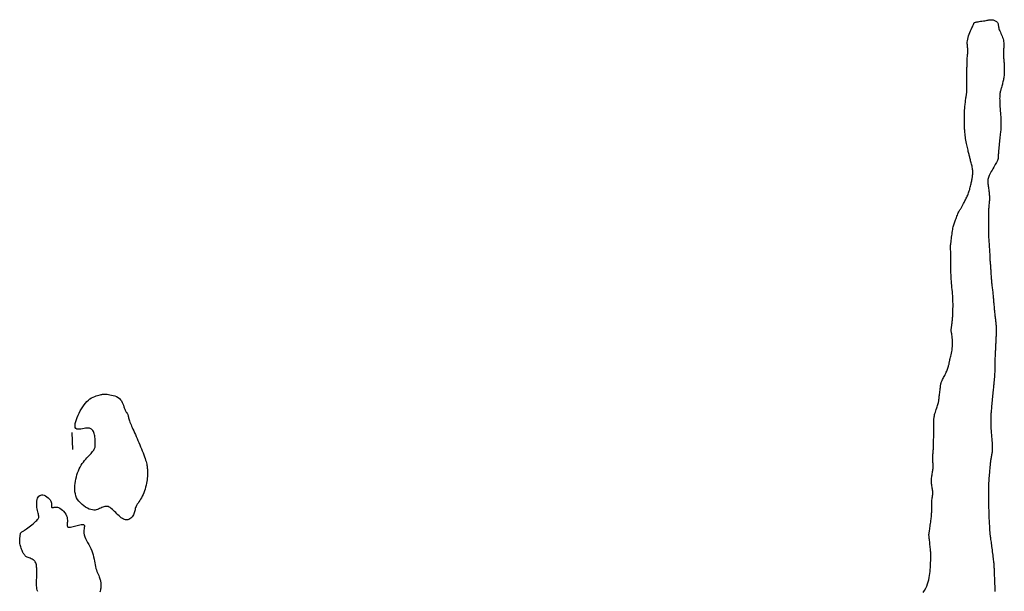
# Model space of a CAD drawing. Header units: millimetres. Extents: x 32690613 to 32693367, y 5343692 to 5344708.
# Tile 365 of 656: x 32692809 to 32692867, y 5343980 to 5344013. Entities that reach past the tile are written whole.
import ezdxf

# ---------------------------------------------------------------- set-up
doc = ezdxf.new("R2010")
doc.units = ezdxf.units.MM
doc.header["$LTSCALE"] = 20
doc.layers.add('02-DGM_HL_493.00', color=102, linetype='Continuous')

msp = doc.modelspace()

# ---------------------------------------------------------------- linework, layer by layer
at = {"layer": '02-DGM_HL_493.00', "elevation": 493, "flags": 128}
for points in [[(32692861.87, 5343979.613), (32692861.945, 5343979.737), (32692862.014, 5343979.863), (32692862.076, 5343979.99), (32692862.126, 5343980.117), (32692862.168, 5343980.243), (32692862.201, 5343980.368), (32692862.226, 5343980.492), (32692862.246, 5343980.614), (32692862.261, 5343980.734), (32692862.272, 5343980.851), (32692862.281, 5343980.965), (32692862.289, 5343981.077), (32692862.295, 5343981.184), (32692862.3, 5343981.286), (32692862.305, 5343981.383), (32692862.308, 5343981.474), (32692862.311, 5343981.558), (32692862.313, 5343981.633), (32692862.314, 5343981.701), (32692862.315, 5343981.759), (32692862.316, 5343981.81), (32692862.315, 5343981.857), (32692862.314, 5343981.902), (32692862.312, 5343981.947), (32692862.308, 5343981.995), (32692862.304, 5343982.049), (32692862.298, 5343982.11), (32692862.292, 5343982.18), (32692862.284, 5343982.259), (32692862.276, 5343982.342), (32692862.267, 5343982.427), (32692862.258, 5343982.511), (32692862.249, 5343982.593), (32692862.241, 5343982.669), (32692862.233, 5343982.736), (32692862.226, 5343982.793), (32692862.221, 5343982.841), (32692862.216, 5343982.879), (32692862.212, 5343982.912), (32692862.21, 5343982.938), (32692862.208, 5343982.961), (32692862.206, 5343982.981), (32692862.206, 5343982.999), (32692862.206, 5343983.018), (32692862.208, 5343983.039), (32692862.21, 5343983.062), (32692862.213, 5343983.089), (32692862.217, 5343983.122), (32692862.223, 5343983.162), (32692862.23, 5343983.21), (32692862.238, 5343983.268), (32692862.248, 5343983.336), (32692862.259, 5343983.413), (32692862.272, 5343983.495), (32692862.284, 5343983.582), (32692862.297, 5343983.67), (32692862.309, 5343983.758), (32692862.32, 5343983.842), (32692862.331, 5343983.921), (32692862.34, 5343983.994), (32692862.347, 5343984.059), (32692862.354, 5343984.121), (32692862.359, 5343984.179), (32692862.363, 5343984.235), (32692862.365, 5343984.291), (32692862.367, 5343984.349), (32692862.368, 5343984.41), (32692862.368, 5343984.474), (32692862.367, 5343984.542), (32692862.367, 5343984.613), (32692862.367, 5343984.687), (32692862.367, 5343984.761), (32692862.369, 5343984.835), (32692862.372, 5343984.909), (32692862.377, 5343984.982), (32692862.384, 5343985.052), (32692862.393, 5343985.121), (32692862.402, 5343985.188), (32692862.411, 5343985.254), (32692862.42, 5343985.319), (32692862.426, 5343985.382), (32692862.43, 5343985.445), (32692862.431, 5343985.508), (32692862.428, 5343985.571), (32692862.421, 5343985.633), (32692862.412, 5343985.695), (32692862.402, 5343985.758), (32692862.391, 5343985.822), (32692862.38, 5343985.885), (32692862.37, 5343985.95), (32692862.363, 5343986.015), (32692862.358, 5343986.081), (32692862.357, 5343986.148), (32692862.357, 5343986.215), (32692862.36, 5343986.283), (32692862.365, 5343986.349), (32692862.372, 5343986.415), (32692862.38, 5343986.481), (32692862.389, 5343986.544), (32692862.399, 5343986.606), (32692862.41, 5343986.667), (32692862.421, 5343986.727), (32692862.431, 5343986.786), (32692862.44, 5343986.844), (32692862.447, 5343986.902), (32692862.452, 5343986.961), (32692862.455, 5343987.019), (32692862.455, 5343987.079), (32692862.452, 5343987.139), (32692862.447, 5343987.2), (32692862.442, 5343987.261), (32692862.437, 5343987.323), (32692862.432, 5343987.385), (32692862.428, 5343987.447), (32692862.426, 5343987.509), (32692862.426, 5343987.572), (32692862.429, 5343987.634), (32692862.434, 5343987.696), (32692862.439, 5343987.758), (32692862.445, 5343987.819), (32692862.451, 5343987.879), (32692862.457, 5343987.937), (32692862.462, 5343987.995), (32692862.465, 5343988.05), (32692862.467, 5343988.105), (32692862.468, 5343988.159), (32692862.469, 5343988.214), (32692862.47, 5343988.269), (32692862.47, 5343988.326), (32692862.471, 5343988.384), (32692862.472, 5343988.445), (32692862.474, 5343988.509), (32692862.477, 5343988.576), (32692862.48, 5343988.646), (32692862.483, 5343988.718), (32692862.487, 5343988.792), (32692862.49, 5343988.868), (32692862.492, 5343988.946), (32692862.494, 5343989.024), (32692862.494, 5343989.104), (32692862.494, 5343989.184), (32692862.493, 5343989.263), (32692862.492, 5343989.341), (32692862.49, 5343989.417), (32692862.489, 5343989.49), (32692862.488, 5343989.56), (32692862.487, 5343989.625), (32692862.487, 5343989.685), (32692862.488, 5343989.741), (32692862.491, 5343989.795), (32692862.496, 5343989.849), (32692862.503, 5343989.903), (32692862.512, 5343989.96), (32692862.525, 5343990.02), (32692862.541, 5343990.085), (32692862.561, 5343990.157), (32692862.584, 5343990.233), (32692862.609, 5343990.312), (32692862.635, 5343990.392), (32692862.661, 5343990.472), (32692862.686, 5343990.548), (32692862.709, 5343990.62), (32692862.729, 5343990.685), (32692862.746, 5343990.742), (32692862.759, 5343990.791), (32692862.77, 5343990.833), (32692862.777, 5343990.869), (32692862.783, 5343990.899), (32692862.787, 5343990.924), (32692862.79, 5343990.944), (32692862.792, 5343990.962), (32692862.794, 5343990.976), (32692862.795, 5343990.99), (32692862.797, 5343991.005), (32692862.799, 5343991.022), (32692862.801, 5343991.045), (32692862.805, 5343991.074), (32692862.809, 5343991.112), (32692862.814, 5343991.161), (32692862.821, 5343991.221), (32692862.829, 5343991.291), (32692862.838, 5343991.368), (32692862.847, 5343991.448), (32692862.857, 5343991.53), (32692862.867, 5343991.61), (32692862.877, 5343991.685), (32692862.886, 5343991.753), (32692862.894, 5343991.811), (32692862.902, 5343991.86), (32692862.911, 5343991.904), (32692862.921, 5343991.943), (32692862.933, 5343991.98), (32692862.946, 5343992.017), (32692862.963, 5343992.056), (32692862.984, 5343992.1), (32692863.008, 5343992.149), (32692863.036, 5343992.203), (32692863.067, 5343992.261), (32692863.099, 5343992.323), (32692863.131, 5343992.387), (32692863.164, 5343992.452), (32692863.196, 5343992.517), (32692863.226, 5343992.582), (32692863.253, 5343992.644), (32692863.277, 5343992.705), (32692863.3, 5343992.764), (32692863.319, 5343992.82), (32692863.337, 5343992.874), (32692863.352, 5343992.925), (32692863.365, 5343992.973), (32692863.377, 5343993.018), (32692863.386, 5343993.061), (32692863.395, 5343993.102), (32692863.403, 5343993.142), (32692863.411, 5343993.184), (32692863.419, 5343993.227), (32692863.429, 5343993.275), (32692863.44, 5343993.328), (32692863.454, 5343993.387), (32692863.471, 5343993.454), (32692863.49, 5343993.529), (32692863.51, 5343993.609), (32692863.529, 5343993.696), (32692863.548, 5343993.788), (32692863.564, 5343993.885), (32692863.578, 5343993.985), (32692863.587, 5343994.089), (32692863.591, 5343994.194), (32692863.591, 5343994.301), (32692863.587, 5343994.406), (32692863.581, 5343994.507), (32692863.572, 5343994.604), (32692863.562, 5343994.693), (32692863.552, 5343994.772), (32692863.542, 5343994.841), (32692863.533, 5343994.897), (32692863.526, 5343994.941), (32692863.519, 5343994.975), (32692863.514, 5343995.002), (32692863.51, 5343995.021), (32692863.507, 5343995.036), (32692863.505, 5343995.047), (32692863.504, 5343995.057), (32692863.504, 5343995.067), (32692863.505, 5343995.077), (32692863.507, 5343995.089), (32692863.51, 5343995.103), (32692863.514, 5343995.12), (32692863.518, 5343995.14), (32692863.523, 5343995.164), (32692863.528, 5343995.193), (32692863.534, 5343995.227), (32692863.541, 5343995.266), (32692863.547, 5343995.309), (32692863.554, 5343995.357), (32692863.56, 5343995.407), (32692863.567, 5343995.461), (32692863.573, 5343995.516), (32692863.579, 5343995.573), (32692863.584, 5343995.632), (32692863.589, 5343995.69), (32692863.594, 5343995.748), (32692863.598, 5343995.804), (32692863.602, 5343995.857), (32692863.605, 5343995.906), (32692863.607, 5343995.95), (32692863.61, 5343995.988), (32692863.612, 5343996.02), (32692863.613, 5343996.047), (32692863.615, 5343996.073), (32692863.616, 5343996.099), (32692863.617, 5343996.129), (32692863.617, 5343996.166), (32692863.618, 5343996.21), (32692863.619, 5343996.266), (32692863.62, 5343996.336), (32692863.621, 5343996.417), (32692863.621, 5343996.509), (32692863.621, 5343996.61), (32692863.619, 5343996.719), (32692863.616, 5343996.833), (32692863.611, 5343996.951), (32692863.604, 5343997.072), (32692863.595, 5343997.194), (32692863.584, 5343997.316), (32692863.571, 5343997.439), (32692863.559, 5343997.562), (32692863.546, 5343997.686), (32692863.534, 5343997.811), (32692863.523, 5343997.935), (32692863.514, 5343998.06), (32692863.508, 5343998.185), (32692863.504, 5343998.31), (32692863.501, 5343998.434), (32692863.5, 5343998.558), (32692863.5, 5343998.682), (32692863.5, 5343998.806), (32692863.5, 5343998.928), (32692863.5, 5343999.05), (32692863.498, 5343999.17), (32692863.496, 5343999.288), (32692863.494, 5343999.402), (32692863.491, 5343999.509), (32692863.488, 5343999.61), (32692863.485, 5343999.702), (32692863.482, 5343999.783), (32692863.48, 5343999.852), (32692863.479, 5343999.908), (32692863.478, 5343999.952), (32692863.477, 5343999.986), (32692863.477, 5344000.011), (32692863.478, 5344000.03), (32692863.479, 5344000.044), (32692863.48, 5344000.055), (32692863.481, 5344000.065), (32692863.483, 5344000.075), (32692863.484, 5344000.087), (32692863.487, 5344000.103), (32692863.49, 5344000.124), (32692863.493, 5344000.151), (32692863.498, 5344000.187), (32692863.503, 5344000.232), (32692863.51, 5344000.289), (32692863.518, 5344000.358), (32692863.528, 5344000.437), (32692863.538, 5344000.523), (32692863.55, 5344000.615), (32692863.562, 5344000.708), (32692863.576, 5344000.802), (32692863.59, 5344000.892), (32692863.604, 5344000.977), (32692863.619, 5344001.054), (32692863.634, 5344001.124), (32692863.65, 5344001.189), (32692863.667, 5344001.25), (32692863.685, 5344001.309), (32692863.705, 5344001.367), (32692863.726, 5344001.427), (32692863.748, 5344001.488), (32692863.772, 5344001.554), (32692863.798, 5344001.621), (32692863.824, 5344001.691), (32692863.852, 5344001.759), (32692863.879, 5344001.827), (32692863.906, 5344001.892), (32692863.933, 5344001.952), (32692863.959, 5344002.007), (32692863.984, 5344002.055), (32692864.008, 5344002.098), (32692864.031, 5344002.136), (32692864.053, 5344002.171), (32692864.075, 5344002.204), (32692864.096, 5344002.237), (32692864.117, 5344002.269), (32692864.138, 5344002.304), (32692864.159, 5344002.341), (32692864.18, 5344002.38), (32692864.202, 5344002.422), (32692864.224, 5344002.467), (32692864.247, 5344002.513), (32692864.271, 5344002.562), (32692864.295, 5344002.612), (32692864.321, 5344002.663), (32692864.347, 5344002.715), (32692864.375, 5344002.769), (32692864.403, 5344002.825), (32692864.431, 5344002.882), (32692864.459, 5344002.94), (32692864.486, 5344003), (32692864.513, 5344003.062), (32692864.537, 5344003.126), (32692864.56, 5344003.192), (32692864.581, 5344003.259), (32692864.601, 5344003.328), (32692864.619, 5344003.396), (32692864.637, 5344003.464), (32692864.653, 5344003.532), (32692864.668, 5344003.598), (32692864.682, 5344003.662), (32692864.696, 5344003.724), (32692864.71, 5344003.784), (32692864.722, 5344003.842), (32692864.734, 5344003.899), (32692864.745, 5344003.954), (32692864.754, 5344004.008), (32692864.763, 5344004.062), (32692864.77, 5344004.116), (32692864.776, 5344004.17), (32692864.781, 5344004.225), (32692864.784, 5344004.28), (32692864.785, 5344004.336), (32692864.783, 5344004.393), (32692864.78, 5344004.451), (32692864.774, 5344004.511), (32692864.765, 5344004.572), (32692864.753, 5344004.635), (32692864.74, 5344004.699), (32692864.724, 5344004.764), (32692864.707, 5344004.829), (32692864.69, 5344004.893), (32692864.672, 5344004.956), (32692864.655, 5344005.017), (32692864.64, 5344005.075), (32692864.626, 5344005.131), (32692864.613, 5344005.185), (32692864.601, 5344005.237), (32692864.589, 5344005.289), (32692864.578, 5344005.342), (32692864.565, 5344005.396), (32692864.552, 5344005.452), (32692864.538, 5344005.512), (32692864.521, 5344005.576), (32692864.503, 5344005.645), (32692864.485, 5344005.717), (32692864.465, 5344005.793), (32692864.446, 5344005.873), (32692864.427, 5344005.957), (32692864.408, 5344006.044), (32692864.391, 5344006.134), (32692864.376, 5344006.227), (32692864.362, 5344006.322), (32692864.35, 5344006.417), (32692864.339, 5344006.51), (32692864.33, 5344006.599), (32692864.321, 5344006.682), (32692864.314, 5344006.758), (32692864.308, 5344006.826), (32692864.303, 5344006.883), (32692864.299, 5344006.933), (32692864.295, 5344006.976), (32692864.293, 5344007.018), (32692864.291, 5344007.058), (32692864.289, 5344007.102), (32692864.288, 5344007.15), (32692864.288, 5344007.206), (32692864.288, 5344007.271), (32692864.288, 5344007.344), (32692864.288, 5344007.422), (32692864.289, 5344007.503), (32692864.29, 5344007.584), (32692864.291, 5344007.663), (32692864.292, 5344007.737), (32692864.293, 5344007.804), (32692864.295, 5344007.862), (32692864.296, 5344007.913), (32692864.298, 5344007.958), (32692864.301, 5344008), (32692864.304, 5344008.042), (32692864.307, 5344008.084), (32692864.311, 5344008.13), (32692864.317, 5344008.181), (32692864.323, 5344008.239), (32692864.33, 5344008.304), (32692864.338, 5344008.372), (32692864.347, 5344008.444), (32692864.356, 5344008.516), (32692864.365, 5344008.588), (32692864.374, 5344008.658), (32692864.383, 5344008.723), (32692864.391, 5344008.783), (32692864.399, 5344008.839), (32692864.407, 5344008.89), (32692864.413, 5344008.938), (32692864.42, 5344008.984), (32692864.425, 5344009.028), (32692864.429, 5344009.072), (32692864.432, 5344009.116), (32692864.435, 5344009.161), (32692864.436, 5344009.207), (32692864.436, 5344009.255), (32692864.436, 5344009.305), (32692864.435, 5344009.357), (32692864.435, 5344009.412), (32692864.434, 5344009.47), (32692864.433, 5344009.531), (32692864.433, 5344009.595), (32692864.433, 5344009.662), (32692864.433, 5344009.73), (32692864.434, 5344009.8), (32692864.435, 5344009.871), (32692864.436, 5344009.941), (32692864.436, 5344010.01), (32692864.437, 5344010.077), (32692864.438, 5344010.142), (32692864.439, 5344010.205), (32692864.44, 5344010.266), (32692864.441, 5344010.327), (32692864.442, 5344010.386), (32692864.442, 5344010.446), (32692864.443, 5344010.507), (32692864.444, 5344010.569), (32692864.445, 5344010.632), (32692864.446, 5344010.697), (32692864.447, 5344010.762), (32692864.449, 5344010.828), (32692864.451, 5344010.894), (32692864.454, 5344010.959), (32692864.458, 5344011.024), (32692864.462, 5344011.087), (32692864.468, 5344011.148), (32692864.474, 5344011.208), (32692864.48, 5344011.267), (32692864.485, 5344011.326), (32692864.49, 5344011.384), (32692864.492, 5344011.443), (32692864.493, 5344011.503), (32692864.49, 5344011.565), (32692864.485, 5344011.628), (32692864.478, 5344011.694), (32692864.47, 5344011.763), (32692864.464, 5344011.835), (32692864.461, 5344011.911), (32692864.462, 5344011.992), (32692864.469, 5344012.078), (32692864.484, 5344012.169), (32692864.507, 5344012.266), (32692864.538, 5344012.366), (32692864.573, 5344012.468), (32692864.612, 5344012.568), (32692864.652, 5344012.664), (32692864.691, 5344012.754), (32692864.728, 5344012.836), (32692864.76, 5344012.906), (32692864.785, 5344012.963), (32692864.805, 5344013.008), (32692864.82, 5344013.043), (32692864.832, 5344013.069), (32692864.84, 5344013.088), (32692864.845, 5344013.102), (32692864.85, 5344013.112), (32692864.854, 5344013.121), (32692864.859, 5344013.128), (32692864.865, 5344013.136), (32692864.875, 5344013.144), (32692864.89, 5344013.152), (32692864.912, 5344013.16), (32692864.942, 5344013.169), (32692864.981, 5344013.179), (32692865.031, 5344013.19), (32692865.093, 5344013.201), (32692865.165, 5344013.214), (32692865.243, 5344013.227), (32692865.325, 5344013.24), (32692865.408, 5344013.253), (32692865.489, 5344013.266), (32692865.564, 5344013.278), (32692865.631, 5344013.289), (32692865.688, 5344013.3), (32692865.736, 5344013.309), (32692865.777, 5344013.316), (32692865.812, 5344013.321), (32692865.844, 5344013.323), (32692865.875, 5344013.324), (32692865.906, 5344013.321), (32692865.94, 5344013.315), (32692865.978, 5344013.306), (32692866.019, 5344013.293), (32692866.062, 5344013.277), (32692866.104, 5344013.259), (32692866.145, 5344013.237), (32692866.182, 5344013.212), (32692866.214, 5344013.184), (32692866.24, 5344013.154), (32692866.259, 5344013.121), (32692866.271, 5344013.085), (32692866.279, 5344013.045), (32692866.285, 5344013.003), (32692866.29, 5344012.957), (32692866.297, 5344012.906), (32692866.308, 5344012.851), (32692866.324, 5344012.792), (32692866.346, 5344012.728), (32692866.375, 5344012.659), (32692866.407, 5344012.587), (32692866.442, 5344012.512), (32692866.476, 5344012.435), (32692866.51, 5344012.356), (32692866.54, 5344012.276), (32692866.565, 5344012.195), (32692866.584, 5344012.114), (32692866.597, 5344012.035), (32692866.605, 5344011.956), (32692866.609, 5344011.879), (32692866.61, 5344011.805), (32692866.608, 5344011.733), (32692866.605, 5344011.665), (32692866.601, 5344011.6), (32692866.597, 5344011.539), (32692866.594, 5344011.482), (32692866.591, 5344011.429), (32692866.589, 5344011.378), (32692866.587, 5344011.329), (32692866.587, 5344011.282), (32692866.587, 5344011.236), (32692866.588, 5344011.19), (32692866.59, 5344011.144), (32692866.594, 5344011.099), (32692866.598, 5344011.051), (32692866.602, 5344011.003), (32692866.607, 5344010.952), (32692866.612, 5344010.899), (32692866.617, 5344010.842), (32692866.622, 5344010.782), (32692866.627, 5344010.718), (32692866.631, 5344010.65), (32692866.634, 5344010.58), (32692866.637, 5344010.508), (32692866.638, 5344010.435), (32692866.639, 5344010.363), (32692866.638, 5344010.292), (32692866.637, 5344010.223), (32692866.634, 5344010.157), (32692866.629, 5344010.093), (32692866.623, 5344010.031), (32692866.616, 5344009.97), (32692866.607, 5344009.909), (32692866.597, 5344009.849), (32692866.585, 5344009.788), (32692866.571, 5344009.725), (32692866.556, 5344009.661), (32692866.54, 5344009.596), (32692866.523, 5344009.531), (32692866.506, 5344009.467), (32692866.489, 5344009.403), (32692866.471, 5344009.342), (32692866.455, 5344009.283), (32692866.44, 5344009.228), (32692866.425, 5344009.176), (32692866.413, 5344009.128), (32692866.402, 5344009.081), (32692866.392, 5344009.035), (32692866.384, 5344008.987), (32692866.377, 5344008.936), (32692866.372, 5344008.882), (32692866.368, 5344008.822), (32692866.366, 5344008.757), (32692866.365, 5344008.685), (32692866.366, 5344008.609), (32692866.368, 5344008.528), (32692866.371, 5344008.445), (32692866.375, 5344008.36), (32692866.38, 5344008.273), (32692866.385, 5344008.186), (32692866.391, 5344008.1), (32692866.398, 5344008.015), (32692866.404, 5344007.932), (32692866.411, 5344007.851), (32692866.417, 5344007.773), (32692866.423, 5344007.699), (32692866.428, 5344007.629), (32692866.433, 5344007.564), (32692866.436, 5344007.504), (32692866.438, 5344007.449), (32692866.44, 5344007.399), (32692866.441, 5344007.351), (32692866.441, 5344007.307), (32692866.441, 5344007.265), (32692866.441, 5344007.225), (32692866.441, 5344007.185), (32692866.441, 5344007.146), (32692866.441, 5344007.107), (32692866.441, 5344007.066), (32692866.44, 5344007.023), (32692866.439, 5344006.977), (32692866.436, 5344006.928), (32692866.432, 5344006.873), (32692866.427, 5344006.814), (32692866.421, 5344006.748), (32692866.413, 5344006.676), (32692866.404, 5344006.598), (32692866.394, 5344006.516), (32692866.384, 5344006.428), (32692866.373, 5344006.335), (32692866.362, 5344006.239), (32692866.352, 5344006.138), (32692866.341, 5344006.034), (32692866.331, 5344005.928), (32692866.322, 5344005.824), (32692866.313, 5344005.722), (32692866.305, 5344005.625), (32692866.298, 5344005.535), (32692866.292, 5344005.454), (32692866.287, 5344005.385), (32692866.282, 5344005.329), (32692866.279, 5344005.284), (32692866.277, 5344005.25), (32692866.275, 5344005.225), (32692866.274, 5344005.206), (32692866.273, 5344005.193), (32692866.273, 5344005.183), (32692866.272, 5344005.175), (32692866.272, 5344005.168), (32692866.271, 5344005.16), (32692866.27, 5344005.152), (32692866.269, 5344005.144), (32692866.267, 5344005.135), (32692866.265, 5344005.126), (32692866.263, 5344005.115), (32692866.26, 5344005.103), (32692866.256, 5344005.09), (32692866.251, 5344005.073), (32692866.243, 5344005.054), (32692866.232, 5344005.029), (32692866.218, 5344004.998), (32692866.199, 5344004.96), (32692866.174, 5344004.914), (32692866.143, 5344004.859), (32692866.105, 5344004.793), (32692866.062, 5344004.72), (32692866.016, 5344004.64), (32692865.967, 5344004.556), (32692865.918, 5344004.471), (32692865.87, 5344004.385), (32692865.826, 5344004.303), (32692865.786, 5344004.225), (32692865.753, 5344004.154), (32692865.726, 5344004.088), (32692865.704, 5344004.027), (32692865.688, 5344003.969), (32692865.677, 5344003.912), (32692865.67, 5344003.855), (32692865.668, 5344003.797), (32692865.669, 5344003.736), (32692865.674, 5344003.672), (32692865.682, 5344003.604), (32692865.691, 5344003.534), (32692865.702, 5344003.462), (32692865.713, 5344003.388), (32692865.725, 5344003.314), (32692865.735, 5344003.239), (32692865.745, 5344003.165), (32692865.752, 5344003.093), (32692865.757, 5344003.021), (32692865.76, 5344002.951), (32692865.762, 5344002.882), (32692865.762, 5344002.815), (32692865.761, 5344002.749), (32692865.758, 5344002.684), (32692865.754, 5344002.621), (32692865.75, 5344002.558), (32692865.744, 5344002.497), (32692865.738, 5344002.436), (32692865.732, 5344002.375), (32692865.727, 5344002.314), (32692865.721, 5344002.251), (32692865.717, 5344002.186), (32692865.714, 5344002.12), (32692865.712, 5344002.051), (32692865.711, 5344001.98), (32692865.711, 5344001.908), (32692865.712, 5344001.836), (32692865.713, 5344001.764), (32692865.715, 5344001.694), (32692865.716, 5344001.627), (32692865.717, 5344001.562), (32692865.718, 5344001.502), (32692865.718, 5344001.445), (32692865.718, 5344001.391), (32692865.717, 5344001.34), (32692865.716, 5344001.292), (32692865.714, 5344001.246), (32692865.713, 5344001.201), (32692865.711, 5344001.158), (32692865.709, 5344001.115), (32692865.707, 5344001.073), (32692865.705, 5344001.03), (32692865.703, 5344000.985), (32692865.702, 5344000.938), (32692865.702, 5344000.887), (32692865.702, 5344000.832), (32692865.703, 5344000.772), (32692865.706, 5344000.707), (32692865.709, 5344000.637), (32692865.713, 5344000.562), (32692865.717, 5344000.485), (32692865.722, 5344000.404), (32692865.728, 5344000.322), (32692865.733, 5344000.239), (32692865.739, 5344000.155), (32692865.745, 5344000.072), (32692865.751, 5343999.991), (32692865.756, 5343999.91), (32692865.761, 5343999.832), (32692865.766, 5343999.757), (32692865.77, 5343999.685), (32692865.774, 5343999.616), (32692865.778, 5343999.551), (32692865.78, 5343999.491), (32692865.783, 5343999.435), (32692865.785, 5343999.382), (32692865.786, 5343999.332), (32692865.788, 5343999.284), (32692865.79, 5343999.237), (32692865.793, 5343999.192), (32692865.795, 5343999.146), (32692865.799, 5343999.101), (32692865.803, 5343999.054), (32692865.807, 5343999.006), (32692865.812, 5343998.957), (32692865.817, 5343998.906), (32692865.822, 5343998.852), (32692865.827, 5343998.795), (32692865.831, 5343998.734), (32692865.836, 5343998.67), (32692865.84, 5343998.603), (32692865.843, 5343998.534), (32692865.847, 5343998.463), (32692865.851, 5343998.393), (32692865.854, 5343998.323), (32692865.858, 5343998.255), (32692865.862, 5343998.189), (32692865.866, 5343998.127), (32692865.871, 5343998.067), (32692865.876, 5343998.01), (32692865.881, 5343997.953), (32692865.886, 5343997.896), (32692865.893, 5343997.839), (32692865.899, 5343997.781), (32692865.906, 5343997.72), (32692865.914, 5343997.656), (32692865.922, 5343997.59), (32692865.93, 5343997.521), (32692865.939, 5343997.451), (32692865.947, 5343997.381), (32692865.956, 5343997.309), (32692865.964, 5343997.238), (32692865.971, 5343997.167), (32692865.978, 5343997.097), (32692865.984, 5343997.028), (32692865.99, 5343996.961), (32692865.996, 5343996.894), (32692866.001, 5343996.828), (32692866.006, 5343996.764), (32692866.011, 5343996.7), (32692866.017, 5343996.637), (32692866.022, 5343996.575), (32692866.027, 5343996.514), (32692866.033, 5343996.453), (32692866.039, 5343996.392), (32692866.045, 5343996.332), (32692866.051, 5343996.271), (32692866.057, 5343996.21), (32692866.063, 5343996.148), (32692866.07, 5343996.085), (32692866.076, 5343996.021), (32692866.083, 5343995.957), (32692866.09, 5343995.892), (32692866.097, 5343995.828), (32692866.103, 5343995.764), (32692866.111, 5343995.7), (32692866.118, 5343995.638), (32692866.125, 5343995.576), (32692866.132, 5343995.515), (32692866.139, 5343995.454), (32692866.145, 5343995.394), (32692866.151, 5343995.334), (32692866.156, 5343995.274), (32692866.16, 5343995.213), (32692866.163, 5343995.151), (32692866.164, 5343995.088), (32692866.164, 5343995.025), (32692866.163, 5343994.961), (32692866.162, 5343994.897), (32692866.159, 5343994.833), (32692866.157, 5343994.769), (32692866.154, 5343994.705), (32692866.15, 5343994.642), (32692866.147, 5343994.58), (32692866.144, 5343994.518), (32692866.141, 5343994.457), (32692866.138, 5343994.397), (32692866.135, 5343994.338), (32692866.132, 5343994.279), (32692866.129, 5343994.221), (32692866.126, 5343994.164), (32692866.123, 5343994.106), (32692866.12, 5343994.049), (32692866.117, 5343993.992), (32692866.114, 5343993.934), (32692866.111, 5343993.876), (32692866.108, 5343993.817), (32692866.105, 5343993.757), (32692866.101, 5343993.695), (32692866.098, 5343993.631), (32692866.095, 5343993.566), (32692866.092, 5343993.499), (32692866.089, 5343993.431), (32692866.086, 5343993.361), (32692866.083, 5343993.29), (32692866.081, 5343993.218), (32692866.079, 5343993.145), (32692866.078, 5343993.07), (32692866.077, 5343992.996), (32692866.077, 5343992.921), (32692866.076, 5343992.847), (32692866.076, 5343992.775), (32692866.075, 5343992.704), (32692866.074, 5343992.637), (32692866.072, 5343992.572), (32692866.07, 5343992.512), (32692866.067, 5343992.454), (32692866.064, 5343992.401), (32692866.06, 5343992.35), (32692866.057, 5343992.301), (32692866.053, 5343992.255), (32692866.048, 5343992.211), (32692866.044, 5343992.169), (32692866.041, 5343992.128), (32692866.037, 5343992.088), (32692866.033, 5343992.046), (32692866.029, 5343992.004), (32692866.024, 5343991.958), (32692866.02, 5343991.909), (32692866.014, 5343991.855), (32692866.009, 5343991.795), (32692866.002, 5343991.729), (32692865.996, 5343991.657), (32692865.988, 5343991.579), (32692865.98, 5343991.495), (32692865.972, 5343991.406), (32692865.963, 5343991.312), (32692865.953, 5343991.214), (32692865.943, 5343991.112), (32692865.933, 5343991.007), (32692865.923, 5343990.901), (32692865.913, 5343990.795), (32692865.903, 5343990.692), (32692865.894, 5343990.595), (32692865.886, 5343990.505), (32692865.878, 5343990.424), (32692865.871, 5343990.354), (32692865.866, 5343990.298), (32692865.862, 5343990.254), (32692865.859, 5343990.22), (32692865.857, 5343990.195), (32692865.855, 5343990.177), (32692865.854, 5343990.164), (32692865.854, 5343990.154), (32692865.854, 5343990.146), (32692865.854, 5343990.138), (32692865.854, 5343990.129), (32692865.854, 5343990.116), (32692865.854, 5343990.098), (32692865.854, 5343990.074), (32692865.854, 5343990.04), (32692865.853, 5343989.996), (32692865.852, 5343989.94), (32692865.851, 5343989.871), (32692865.85, 5343989.79), (32692865.849, 5343989.697), (32692865.849, 5343989.596), (32692865.849, 5343989.488), (32692865.851, 5343989.374), (32692865.855, 5343989.256), (32692865.861, 5343989.135), (32692865.868, 5343989.014), (32692865.878, 5343988.893), (32692865.888, 5343988.773), (32692865.899, 5343988.657), (32692865.909, 5343988.544), (32692865.918, 5343988.436), (32692865.925, 5343988.335), (32692865.93, 5343988.242), (32692865.932, 5343988.157), (32692865.931, 5343988.08), (32692865.928, 5343988.009), (32692865.923, 5343987.943), (32692865.916, 5343987.882), (32692865.908, 5343987.823), (32692865.899, 5343987.766), (32692865.89, 5343987.71), (32692865.88, 5343987.653), (32692865.87, 5343987.596), (32692865.861, 5343987.541), (32692865.851, 5343987.487), (32692865.843, 5343987.436), (32692865.835, 5343987.388), (32692865.827, 5343987.344), (32692865.821, 5343987.305), (32692865.817, 5343987.272), (32692865.813, 5343987.244), (32692865.81, 5343987.22), (32692865.808, 5343987.2), (32692865.807, 5343987.182), (32692865.806, 5343987.166), (32692865.805, 5343987.152), (32692865.804, 5343987.137), (32692865.803, 5343987.123), (32692865.802, 5343987.106), (32692865.801, 5343987.086), (32692865.798, 5343987.062), (32692865.796, 5343987.032), (32692865.792, 5343986.994), (32692865.788, 5343986.947), (32692865.782, 5343986.89), (32692865.776, 5343986.822), (32692865.768, 5343986.743), (32692865.76, 5343986.657), (32692865.752, 5343986.564), (32692865.744, 5343986.466), (32692865.736, 5343986.366), (32692865.729, 5343986.264), (32692865.722, 5343986.163), (32692865.717, 5343986.065), (32692865.713, 5343985.969), (32692865.709, 5343985.877), (32692865.707, 5343985.79), (32692865.705, 5343985.706), (32692865.704, 5343985.629), (32692865.703, 5343985.556), (32692865.703, 5343985.491), (32692865.703, 5343985.431), (32692865.704, 5343985.378), (32692865.704, 5343985.33), (32692865.705, 5343985.286), (32692865.706, 5343985.245), (32692865.707, 5343985.207), (32692865.708, 5343985.17), (32692865.709, 5343985.135), (32692865.71, 5343985.099), (32692865.711, 5343985.062), (32692865.712, 5343985.023), (32692865.712, 5343984.982), (32692865.713, 5343984.938), (32692865.714, 5343984.889), (32692865.714, 5343984.835), (32692865.715, 5343984.776), (32692865.716, 5343984.71), (32692865.717, 5343984.639), (32692865.718, 5343984.563), (32692865.72, 5343984.482), (32692865.722, 5343984.398), (32692865.724, 5343984.312), (32692865.727, 5343984.224), (32692865.73, 5343984.136), (32692865.734, 5343984.047), (32692865.738, 5343983.959), (32692865.742, 5343983.873), (32692865.747, 5343983.79), (32692865.751, 5343983.709), (32692865.756, 5343983.633), (32692865.76, 5343983.562), (32692865.764, 5343983.496), (32692865.767, 5343983.437), (32692865.77, 5343983.384), (32692865.773, 5343983.335), (32692865.775, 5343983.291), (32692865.777, 5343983.25), (32692865.78, 5343983.212), (32692865.782, 5343983.176), (32692865.784, 5343983.141), (32692865.787, 5343983.106), (32692865.791, 5343983.071), (32692865.794, 5343983.034), (32692865.799, 5343982.994), (32692865.804, 5343982.951), (32692865.81, 5343982.904), (32692865.817, 5343982.852), (32692865.825, 5343982.793), (32692865.835, 5343982.727), (32692865.845, 5343982.655), (32692865.856, 5343982.577), (32692865.868, 5343982.493), (32692865.881, 5343982.405), (32692865.894, 5343982.312), (32692865.907, 5343982.216), (32692865.92, 5343982.117), (32692865.933, 5343982.015), (32692865.946, 5343981.913), (32692865.959, 5343981.813), (32692865.971, 5343981.715), (32692865.982, 5343981.622), (32692865.993, 5343981.536), (32692866.002, 5343981.458), (32692866.009, 5343981.39), (32692866.016, 5343981.333), (32692866.02, 5343981.287), (32692866.024, 5343981.25), (32692866.026, 5343981.22), (32692866.028, 5343981.196), (32692866.029, 5343981.176), (32692866.03, 5343981.16), (32692866.03, 5343981.145), (32692866.031, 5343981.129), (32692866.031, 5343981.113), (32692866.031, 5343981.093), (32692866.032, 5343981.069), (32692866.033, 5343981.039), (32692866.034, 5343981.001), (32692866.036, 5343980.955), (32692866.038, 5343980.898), (32692866.04, 5343980.83), (32692866.043, 5343980.753), (32692866.046, 5343980.671), (32692866.049, 5343980.585), (32692866.053, 5343980.5), (32692866.056, 5343980.417), (32692866.059, 5343980.34), (32692866.062, 5343980.273), (32692866.064, 5343980.216), (32692866.067, 5343980.168), (32692866.069, 5343980.126), (32692866.07, 5343980.087), (32692866.072, 5343980.048), (32692866.074, 5343980.006), (32692866.076, 5343979.958), (32692866.079, 5343979.901), (32692866.082, 5343979.833), (32692866.085, 5343979.754), (32692866.089, 5343979.666)], [(32692811.838, 5343988.035), (32692811.799, 5343989.034)], [(32692809.77, 5343979.665), (32692809.747, 5343979.75), (32692809.727, 5343979.836), (32692809.712, 5343979.921), (32692809.702, 5343980.003), (32692809.696, 5343980.084), (32692809.695, 5343980.162), (32692809.696, 5343980.238), (32692809.7, 5343980.311), (32692809.704, 5343980.381), (32692809.709, 5343980.449), (32692809.714, 5343980.513), (32692809.717, 5343980.574), (32692809.719, 5343980.633), (32692809.719, 5343980.69), (32692809.719, 5343980.747), (32692809.718, 5343980.803), (32692809.716, 5343980.86), (32692809.714, 5343980.919), (32692809.712, 5343980.98), (32692809.709, 5343981.044), (32692809.705, 5343981.109), (32692809.699, 5343981.175), (32692809.689, 5343981.241), (32692809.675, 5343981.304), (32692809.655, 5343981.363), (32692809.628, 5343981.418), (32692809.593, 5343981.467), (32692809.549, 5343981.509), (32692809.499, 5343981.545), (32692809.443, 5343981.575), (32692809.384, 5343981.602), (32692809.324, 5343981.626), (32692809.265, 5343981.648), (32692809.208, 5343981.67), (32692809.156, 5343981.692), (32692809.11, 5343981.716), (32692809.07, 5343981.742), (32692809.035, 5343981.772), (32692809.004, 5343981.804), (32692808.976, 5343981.841), (32692808.949, 5343981.881), (32692808.924, 5343981.927), (32692808.899, 5343981.978), (32692808.873, 5343982.034), (32692808.847, 5343982.095), (32692808.821, 5343982.16), (32692808.797, 5343982.227), (32692808.774, 5343982.295), (32692808.754, 5343982.362), (32692808.737, 5343982.429), (32692808.724, 5343982.492), (32692808.716, 5343982.553), (32692808.711, 5343982.609), (32692808.71, 5343982.663), (32692808.711, 5343982.714), (32692808.714, 5343982.762), (32692808.719, 5343982.807), (32692808.724, 5343982.851), (32692808.729, 5343982.892), (32692808.733, 5343982.932), (32692808.738, 5343982.97), (32692808.743, 5343983.006), (32692808.749, 5343983.04), (32692808.756, 5343983.072), (32692808.766, 5343983.1), (32692808.779, 5343983.127), (32692808.795, 5343983.15), (32692808.815, 5343983.17), (32692808.839, 5343983.189), (32692808.869, 5343983.207), (32692808.905, 5343983.228), (32692808.946, 5343983.252), (32692808.995, 5343983.28), (32692809.052, 5343983.316), (32692809.116, 5343983.359), (32692809.189, 5343983.412), (32692809.268, 5343983.472), (32692809.35, 5343983.538), (32692809.432, 5343983.606), (32692809.513, 5343983.675), (32692809.588, 5343983.742), (32692809.656, 5343983.805), (32692809.714, 5343983.861), (32692809.759, 5343983.91), (32692809.792, 5343983.953), (32692809.815, 5343983.991), (32692809.828, 5343984.029), (32692809.833, 5343984.067), (32692809.831, 5343984.109), (32692809.824, 5343984.158), (32692809.811, 5343984.215), (32692809.795, 5343984.282), (32692809.778, 5343984.358), (32692809.759, 5343984.442), (32692809.742, 5343984.531), (32692809.728, 5343984.624), (32692809.717, 5343984.719), (32692809.711, 5343984.814), (32692809.713, 5343984.907), (32692809.722, 5343984.996), (32692809.74, 5343985.079), (32692809.766, 5343985.156), (32692809.799, 5343985.223), (32692809.841, 5343985.279), (32692809.89, 5343985.322), (32692809.947, 5343985.35), (32692810.011, 5343985.361), (32692810.081, 5343985.355), (32692810.157, 5343985.333), (32692810.233, 5343985.297), (32692810.309, 5343985.25), (32692810.38, 5343985.194), (32692810.444, 5343985.132), (32692810.498, 5343985.066), (32692810.539, 5343984.998), (32692810.566, 5343984.932), (32692810.58, 5343984.867), (32692810.585, 5343984.807), (32692810.585, 5343984.752), (32692810.583, 5343984.704), (32692810.581, 5343984.665), (32692810.585, 5343984.635), (32692810.596, 5343984.617), (32692810.617, 5343984.611), (32692810.649, 5343984.614), (32692810.69, 5343984.623), (32692810.739, 5343984.633), (32692810.796, 5343984.641), (32692810.859, 5343984.644), (32692810.927, 5343984.637), (32692810.999, 5343984.616), (32692811.074, 5343984.58), (32692811.15, 5343984.528), (32692811.225, 5343984.465), (32692811.296, 5343984.391), (32692811.361, 5343984.309), (32692811.417, 5343984.222), (32692811.462, 5343984.132), (32692811.494, 5343984.041), (32692811.511, 5343983.951), (32692811.516, 5343983.864), (32692811.514, 5343983.782), (32692811.507, 5343983.705), (32692811.5, 5343983.637), (32692811.496, 5343983.577), (32692811.5, 5343983.528), (32692811.515, 5343983.491), (32692811.545, 5343983.467), (32692811.587, 5343983.455), (32692811.641, 5343983.453), (32692811.704, 5343983.46), (32692811.775, 5343983.474), (32692811.852, 5343983.492), (32692811.932, 5343983.514), (32692812.014, 5343983.538), (32692812.096, 5343983.562), (32692812.176, 5343983.584), (32692812.252, 5343983.603), (32692812.323, 5343983.616), (32692812.385, 5343983.623), (32692812.437, 5343983.621), (32692812.478, 5343983.609), (32692812.505, 5343983.585), (32692812.516, 5343983.548), (32692812.516, 5343983.498), (32692812.509, 5343983.437), (32692812.498, 5343983.366), (32692812.488, 5343983.286), (32692812.483, 5343983.197), (32692812.487, 5343983.102), (32692812.503, 5343983.001), (32692812.536, 5343982.896), (32692812.583, 5343982.786), (32692812.64, 5343982.673), (32692812.704, 5343982.557), (32692812.77, 5343982.439), (32692812.836, 5343982.319), (32692812.898, 5343982.197), (32692812.953, 5343982.074), (32692812.997, 5343981.951), (32692813.032, 5343981.828), (32692813.06, 5343981.706), (32692813.083, 5343981.585), (32692813.103, 5343981.468), (32692813.122, 5343981.353), (32692813.141, 5343981.243), (32692813.164, 5343981.137), (32692813.191, 5343981.036), (32692813.222, 5343980.941), (32692813.255, 5343980.851), (32692813.29, 5343980.766), (32692813.324, 5343980.687), (32692813.357, 5343980.613), (32692813.386, 5343980.544), (32692813.412, 5343980.479), (32692813.433, 5343980.42), (32692813.449, 5343980.365), (32692813.461, 5343980.314), (32692813.469, 5343980.266), (32692813.475, 5343980.221), (32692813.479, 5343980.177), (32692813.481, 5343980.135), (32692813.483, 5343980.093), (32692813.484, 5343980.051), (32692813.485, 5343980.009), (32692813.485, 5343979.965), (32692813.483, 5343979.919), (32692813.478, 5343979.871), (32692813.47, 5343979.819), (32692813.459, 5343979.763), (32692813.443, 5343979.702), (32692813.422, 5343979.636)]]:
    msp.add_lwpolyline(points, dxfattribs=at)
msp.add_lwpolyline([(32692814.577, 5343991.032), (32692814.644, 5343990.962), (32692814.699, 5343990.884), (32692814.744, 5343990.801), (32692814.782, 5343990.716), (32692814.813, 5343990.631), (32692814.84, 5343990.549), (32692814.864, 5343990.473), (32692814.887, 5343990.406), (32692814.91, 5343990.35), (32692814.934, 5343990.303), (32692814.958, 5343990.265), (32692814.981, 5343990.233), (32692815.003, 5343990.205), (32692815.024, 5343990.179), (32692815.042, 5343990.154), (32692815.058, 5343990.127), (32692815.07, 5343990.098), (32692815.081, 5343990.064), (32692815.09, 5343990.027), (32692815.099, 5343989.986), (32692815.109, 5343989.94), (32692815.12, 5343989.89), (32692815.133, 5343989.836), (32692815.151, 5343989.777), (32692815.172, 5343989.712), (32692815.197, 5343989.643), (32692815.226, 5343989.568), (32692815.259, 5343989.489), (32692815.295, 5343989.404), (32692815.334, 5343989.315), (32692815.376, 5343989.22), (32692815.421, 5343989.12), (32692815.468, 5343989.015), (32692815.516, 5343988.906), (32692815.566, 5343988.792), (32692815.617, 5343988.676), (32692815.669, 5343988.557), (32692815.721, 5343988.436), (32692815.773, 5343988.314), (32692815.824, 5343988.191), (32692815.874, 5343988.068), (32692815.923, 5343987.946), (32692815.969, 5343987.827), (32692816.012, 5343987.711), (32692816.053, 5343987.601), (32692816.089, 5343987.497), (32692816.121, 5343987.401), (32692816.147, 5343987.314), (32692816.169, 5343987.236), (32692816.185, 5343987.167), (32692816.198, 5343987.103), (32692816.207, 5343987.045), (32692816.213, 5343986.989), (32692816.217, 5343986.933), (32692816.22, 5343986.876), (32692816.222, 5343986.816), (32692816.225, 5343986.751), (32692816.227, 5343986.681), (32692816.228, 5343986.605), (32692816.227, 5343986.524), (32692816.224, 5343986.438), (32692816.217, 5343986.347), (32692816.207, 5343986.25), (32692816.193, 5343986.148), (32692816.174, 5343986.04), (32692816.15, 5343985.929), (32692816.121, 5343985.816), (32692816.089, 5343985.702), (32692816.052, 5343985.59), (32692816.012, 5343985.48), (32692815.968, 5343985.375), (32692815.921, 5343985.275), (32692815.872, 5343985.183), (32692815.82, 5343985.098), (32692815.769, 5343985.019), (32692815.719, 5343984.944), (32692815.671, 5343984.874), (32692815.627, 5343984.807), (32692815.588, 5343984.741), (32692815.555, 5343984.677), (32692815.53, 5343984.614), (32692815.511, 5343984.551), (32692815.495, 5343984.488), (32692815.482, 5343984.426), (32692815.468, 5343984.365), (32692815.453, 5343984.305), (32692815.433, 5343984.246), (32692815.408, 5343984.188), (32692815.375, 5343984.131), (32692815.335, 5343984.077), (32692815.289, 5343984.028), (32692815.239, 5343983.983), (32692815.184, 5343983.946), (32692815.125, 5343983.917), (32692815.065, 5343983.897), (32692815.003, 5343983.889), (32692814.94, 5343983.892), (32692814.877, 5343983.907), (32692814.813, 5343983.933), (32692814.749, 5343983.968), (32692814.685, 5343984.011), (32692814.62, 5343984.061), (32692814.556, 5343984.118), (32692814.491, 5343984.18), (32692814.426, 5343984.246), (32692814.36, 5343984.314), (32692814.295, 5343984.381), (32692814.23, 5343984.447), (32692814.165, 5343984.508), (32692814.101, 5343984.563), (32692814.036, 5343984.608), (32692813.972, 5343984.643), (32692813.909, 5343984.666), (32692813.846, 5343984.677), (32692813.783, 5343984.678), (32692813.721, 5343984.67), (32692813.659, 5343984.655), (32692813.597, 5343984.635), (32692813.536, 5343984.61), (32692813.474, 5343984.582), (32692813.413, 5343984.553), (32692813.35, 5343984.525), (32692813.285, 5343984.5), (32692813.218, 5343984.48), (32692813.146, 5343984.467), (32692813.068, 5343984.463), (32692812.985, 5343984.47), (32692812.894, 5343984.49), (32692812.795, 5343984.525), (32692812.691, 5343984.574), (32692812.585, 5343984.636), (32692812.479, 5343984.708), (32692812.377, 5343984.791), (32692812.281, 5343984.882), (32692812.194, 5343984.981), (32692812.12, 5343985.085), (32692812.061, 5343985.194), (32692812.016, 5343985.307), (32692811.984, 5343985.424), (32692811.963, 5343985.543), (32692811.953, 5343985.665), (32692811.952, 5343985.788), (32692811.959, 5343985.913), (32692811.972, 5343986.038), (32692811.99, 5343986.164), (32692812.014, 5343986.289), (32692812.043, 5343986.414), (32692812.077, 5343986.536), (32692812.117, 5343986.656), (32692812.162, 5343986.773), (32692812.212, 5343986.886), (32692812.268, 5343986.995), (32692812.329, 5343987.099), (32692812.394, 5343987.198), (32692812.462, 5343987.292), (32692812.531, 5343987.381), (32692812.6, 5343987.464), (32692812.669, 5343987.543), (32692812.735, 5343987.615), (32692812.797, 5343987.683), (32692812.855, 5343987.745), (32692812.907, 5343987.803), (32692812.955, 5343987.856), (32692812.997, 5343987.906), (32692813.034, 5343987.954), (32692813.066, 5343987.999), (32692813.093, 5343988.042), (32692813.115, 5343988.085), (32692813.132, 5343988.127), (32692813.144, 5343988.17), (32692813.152, 5343988.214), (32692813.157, 5343988.26), (32692813.159, 5343988.308), (32692813.159, 5343988.36), (32692813.158, 5343988.415), (32692813.155, 5343988.475), (32692813.153, 5343988.54), (32692813.149, 5343988.609), (32692813.144, 5343988.68), (32692813.138, 5343988.753), (32692813.128, 5343988.825), (32692813.115, 5343988.896), (32692813.099, 5343988.964), (32692813.078, 5343989.028), (32692813.052, 5343989.087), (32692813.021, 5343989.14), (32692812.983, 5343989.186), (32692812.938, 5343989.224), (32692812.886, 5343989.255), (32692812.826, 5343989.277), (32692812.757, 5343989.289), (32692812.679, 5343989.291), (32692812.591, 5343989.283), (32692812.497, 5343989.268), (32692812.401, 5343989.251), (32692812.306, 5343989.235), (32692812.215, 5343989.224), (32692812.134, 5343989.223), (32692812.065, 5343989.235), (32692812.013, 5343989.265), (32692811.979, 5343989.315), (32692811.964, 5343989.384), (32692811.964, 5343989.47), (32692811.98, 5343989.569), (32692812.008, 5343989.679), (32692812.046, 5343989.798), (32692812.094, 5343989.922), (32692812.149, 5343990.048), (32692812.209, 5343990.176), (32692812.274, 5343990.301), (32692812.344, 5343990.424), (32692812.418, 5343990.542), (32692812.496, 5343990.654), (32692812.578, 5343990.757), (32692812.664, 5343990.851), (32692812.754, 5343990.934), (32692812.846, 5343991.004), (32692812.939, 5343991.063), (32692813.032, 5343991.111), (32692813.124, 5343991.151), (32692813.212, 5343991.182), (32692813.294, 5343991.208), (32692813.37, 5343991.228), (32692813.436, 5343991.244), (32692813.494, 5343991.258), (32692813.544, 5343991.269), (32692813.589, 5343991.277), (32692813.633, 5343991.283), (32692813.678, 5343991.286), (32692813.728, 5343991.286), (32692813.785, 5343991.283), (32692813.852, 5343991.277), (32692813.931, 5343991.268), (32692814.021, 5343991.254), (32692814.116, 5343991.236), (32692814.215, 5343991.211), (32692814.314, 5343991.179), (32692814.41, 5343991.139), (32692814.499, 5343991.091)], close=True, dxfattribs=at)

doc.saveas('drawing.dxf')
